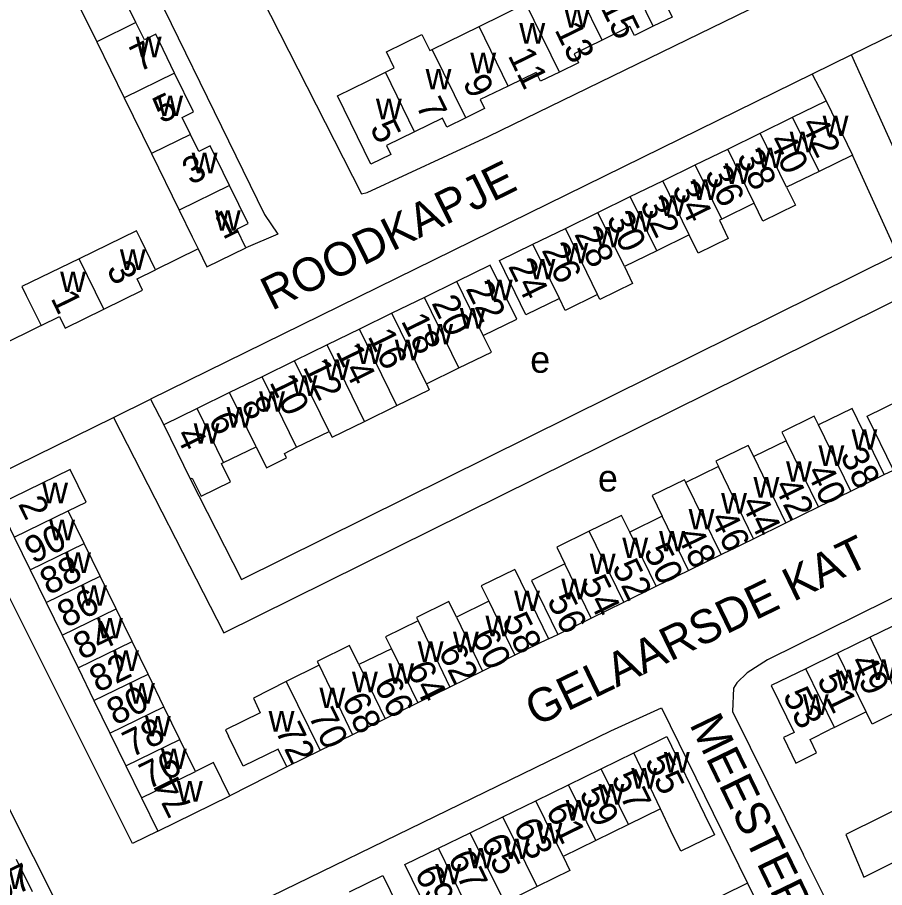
# Model space of a CAD drawing. Extents: x 159441 to 162086, y 388175 to 389787.
# Drawn here: x 161394.3 to 161523.9, y 388564.6 to 388694.6 of the extents above; entities that cross this region are included whole.
import ezdxf

# ---------------------------------------------------------------- set-up
doc = ezdxf.new("R2010")
doc.units = 0
for name, color, linetype in [('BLT_Basislijn', 7, 'Continuous'), ('BLT_Bebouwing', 7, 'Continuous'), ('BLT_Centroide', 7, 'Continuous'), ('BLT_Huisnummer', 7, 'Continuous'), ('BLT_Huisnummer_ tussenligend', 7, 'Continuous'), ('BLT_Onderverdeling_panden', 7, 'Continuous'), ('BLT_Straatnaam', 7, 'Continuous')]:
    doc.layers.add(name, color=color, linetype=linetype)

msp = doc.modelspace()

# ---------------------------------------------------------------- linework, layer by layer
at = {"layer": 'BLT_Basislijn'}
for p, q in [((161464.66, 388676.79), (161538.14, 388712.6)), ((161424.22, 388710.51), (161445.71, 388668.25)), ((161518.93, 388688.99), (161513.1, 388686.12)), ((161513.1, 388686.12), (161414.2, 388637.54)), ((161513.1, 388686.12), (161515.15, 388682.12)), ((161446.57, 388668.42), (161464.66, 388676.79)), ((161445.71, 388668.25), (161446.57, 388668.42)), ((161421.29, 388660.02), (161414.94, 388656.9)), ((161397.83, 388648.55), (161391.46, 388645.43)), ((161414.2, 388637.54), (161416.16, 388633.72)), ((161385.35, 388623.37), (161408.67, 388634.82)), ((161408.67, 388634.82), (161425.17, 388602.62)), ((161523.86, 388626.28), (161525.24, 388626.94)), ((161420.12, 388625.63), (161427.81, 388610.62)), ((161473.67, 388601.73), (161475.06, 388602.41)), ((161434.55, 388582.6), (161426.06, 388578.26)), ((161415.29, 388572.99), (161411.52, 388571.17)), ((161518.09, 388572.52), (161520.79, 388566.11)), ((161503.39, 388565.25), (161414.13, 388521.08)), ((161503.39, 388565.25), (161506.47, 388558.94))]:
    msp.add_line(p, q, dxfattribs=at)
for points in [[(161421.63, 388766.32), (161410.24, 388712.4), (161409.76, 388709.12), (161431.25, 388665.15), (161433.24, 388662.21), (161428.46, 388660.19)], [(161540.66, 388694.58), (161538.71, 388698.7), (161518.93, 388688.99)], [(161425.17, 388602.62), (161533.69, 388656.39), (161518.93, 388688.99)], [(161427.81, 388610.62), (161525.84, 388659.2), (161519.12, 388674.03)], [(161408.67, 388634.82), (161414.2, 388637.54)], [(161411.52, 388571.17), (161385.35, 388623.37)], [(161545.72, 388618.05), (161542.28, 388616.34), (161506.42, 388598.61), (161503.36, 388596.66), (161501.81, 388595.15), (161501.33, 388594.36), (161501.17, 388590.91), (161511.72, 388569.58), (161511.8, 388569.41)], [(161372.63, 388616.31), (161377.84, 388606.66), (161406.03, 388550.52)], [(161558.45, 388592.48), (161555.52, 388591.03), (161518.09, 388572.52)], [(161406.03, 388550.52), (161482.98, 388587.99), (161490.58, 388591.43), (161503.39, 388565.25)], [(161520.79, 388566.11), (161558.65, 388585.07), (161561.41, 388586.44)], [(161511.8, 388569.41), (161514.86, 388563.26), (161514.91, 388563.16)]]:
    msp.add_lwpolyline(points, dxfattribs=at)
at = {"layer": 'BLT_Bebouwing'}
for p, q in [((161402.05, 388699.3), (161406.15, 388690.93)), ((161463.32, 388693.25), (161470.3, 388696.66)), ((161456.3, 388689.82), (161463.32, 388693.25)), ((161406.15, 388690.93), (161410.23, 388682.6)), ((161410.23, 388682.6), (161414.32, 388674.25)), ((161510.16, 388679.68), (161515.15, 388682.12)), ((161515.15, 388682.12), (161519.12, 388674.03)), ((161505.31, 388677.31), (161510.16, 388679.68)), ((161500.46, 388674.93), (161505.31, 388677.31)), ((161495.61, 388672.56), (161500.46, 388674.93)), ((161414.32, 388674.25), (161418.46, 388665.79)), ((161519.12, 388674.03), (161514.12, 388671.59)), ((161490.75, 388670.19), (161495.61, 388672.56)), ((161514.12, 388671.59), (161509.26, 388669.22)), ((161485.9, 388667.82), (161490.75, 388670.19)), ((161481.05, 388665.45), (161485.9, 388667.82)), ((161504.41, 388666.84), (161499.56, 388664.47)), ((161476.2, 388663.08), (161481.05, 388665.45)), ((161471.35, 388660.71), (161476.2, 388663.08)), ((161494.71, 388662.1), (161489.86, 388659.73)), ((161489.86, 388659.73), (161485.01, 388657.36)), ((161459.97, 388655.14), (161455.12, 388652.77)), ((161455.12, 388652.77), (161450.27, 388650.4)), ((161450.27, 388650.4), (161445.42, 388648.03)), ((161445.42, 388648.03), (161440.57, 388645.66)), ((161440.57, 388645.66), (161435.72, 388643.28)), ((161435.72, 388643.28), (161430.87, 388640.91)), ((161455.43, 388639.85), (161460.28, 388642.23)), ((161430.87, 388640.91), (161426.01, 388638.54)), ((161455.43, 388639.85), (161455.86, 388638.97)), ((161426.01, 388638.54), (161421.16, 388636.17)), ((161421.16, 388636.17), (161416.16, 388633.72)), ((161446.16, 388634.23), (161451.01, 388636.6)), ((161416.16, 388633.72), (161420.12, 388625.63)), ((161436.03, 388630.36), (161440.89, 388632.73)), ((161425.12, 388628.07), (161429.97, 388630.45)), ((161499.06, 388627.49), (161494.2, 388625.11)), ((161514.01, 388621.46), (161518.86, 388623.83)), ((161404.27, 388615.99), (161401.89, 388620.88)), ((161509.16, 388619.09), (161514.01, 388621.46)), ((161490.68, 388620.05), (161485.82, 388617.68)), ((161504.31, 388616.71), (161509.16, 388619.09)), ((161393.81, 388616.93), (161396.2, 388612.05)), ((161499.46, 388614.34), (161504.31, 388616.71)), ((161406.66, 388611.11), (161404.27, 388615.99)), ((161494.61, 388611.97), (161499.46, 388614.34)), ((161396.2, 388612.05), (161398.58, 388607.17)), ((161489.76, 388609.6), (161494.61, 388611.97)), ((161409.05, 388606.23), (161406.66, 388611.11)), ((161484.91, 388607.22), (161489.76, 388609.6)), ((161464.75, 388607.37), (161459.9, 388605)), ((161398.58, 388607.17), (161400.97, 388602.28)), ((161411.43, 388601.35), (161409.05, 388606.23)), ((161480.06, 388604.85), (161484.91, 388607.22)), ((161526.6, 388604.35), (161521.74, 388601.98)), ((161400.97, 388602.28), (161403.36, 388597.4)), ((161413.82, 388596.47), (161411.43, 388601.35)), ((161521.74, 388601.98), (161516.87, 388599.6)), ((161450.19, 388600.26), (161445.34, 388597.89)), ((161516.87, 388599.6), (161512.11, 388597.27)), ((161468.65, 388599.28), (161463.79, 388596.9)), ((161403.36, 388597.4), (161405.74, 388592.52)), ((161439.39, 388597.8), (161434.49, 388595.37)), ((161463.79, 388596.9), (161458.94, 388594.53)), ((161416.2, 388591.58), (161413.82, 388596.47)), ((161458.94, 388594.53), (161454.14, 388592.18)), ((161405.74, 388592.52), (161408.13, 388587.64)), ((161454.14, 388592.18), (161449.24, 388589.79)), ((161418.59, 388586.7), (161416.2, 388591.58)), ((161521.15, 388590.85), (161516.4, 388588.51)), ((161449.24, 388589.79), (161444.39, 388587.42)), ((161512.76, 388586.72), (161515.74, 388588.18)), ((161408.13, 388587.64), (161410.51, 388582.75)), ((161420.92, 388581.94), (161418.59, 388586.7)), ((161444.39, 388587.42), (161439.54, 388585.04)), ((161439.54, 388585.04), (161434.55, 388582.6)), ((161481.54, 388582.34), (161486.43, 388584.73)), ((161410.51, 388582.75), (161412.83, 388578.01)), ((161476.65, 388579.95), (161481.54, 388582.34)), ((161471.76, 388577.56), (161476.65, 388579.95)), ((161412.83, 388578.01), (161415.29, 388572.99)), ((161415.29, 388572.99), (161426.06, 388578.26)), ((161466.87, 388575.17), (161471.76, 388577.56)), ((161490.39, 388576.32), (161485.63, 388573.99)), ((161461.98, 388572.78), (161466.87, 388575.17)), ((161485.63, 388573.99), (161480.74, 388571.6)), ((161457.22, 388570.46), (161461.98, 388572.78)), ((161480.74, 388571.6), (161475.85, 388569.21)), ((161394.13, 388568.84), (161396.52, 388563.97))]:
    msp.add_line(p, q, dxfattribs=at)
for points in [[(161412, 388693.82), (161410.74, 388696.38), (161412.44, 388697.21), (161409.62, 388703)], [(161495.69, 388698.04), (161491.51, 388696), (161492.16, 388694.66), (161489.33, 388693.28)], [(161417.8, 388686.29), (161414.97, 388692.1), (161413.27, 388691.27), (161412, 388693.82)], [(161489.33, 388693.28), (161486.51, 388691.9), (161485.85, 388693.23), (161481.68, 388691.19)], [(161449.3, 388686.4), (161450.62, 388687.05), (161449.44, 388689.48), (161454.74, 388692.06), (161455.93, 388689.64), (161456.3, 388689.82)], [(161481.68, 388691.19), (161477.5, 388689.15), (161478.15, 388687.81), (161475.32, 388686.43)], [(161420.17, 388677.11), (161418.92, 388679.66), (161420.62, 388680.49), (161417.8, 388686.29)], [(161453.64, 388677.5), (161449.47, 388675.47), (161450.12, 388674.13), (161447.13, 388672.66), (161442.12, 388682.9), (161446.61, 388685.09), (161449.3, 388686.4)], [(161475.32, 388686.43), (161472.49, 388685.05), (161471.84, 388686.39), (161467.66, 388684.35)], [(161467.66, 388684.35), (161463.48, 388682.31), (161464.13, 388680.97), (161461.3, 388679.59)], [(161461.3, 388679.59), (161458.47, 388678.2), (161457.81, 388679.54), (161453.64, 388677.5)], [(161426.02, 388669.47), (161423.12, 388675.39), (161421.42, 388674.56), (161420.17, 388677.11)], [(161428.46, 388660.19), (161427.11, 388662.97), (161428.81, 388663.8), (161426.02, 388669.47)], [(161509.26, 388669.22), (161510.58, 388666.54), (161505.71, 388664.16), (161504.41, 388666.84)], [(161418.46, 388665.79), (161420.41, 388661.81), (161421.29, 388660.02)], [(161499.56, 388664.47), (161499.21, 388664.3), (161500.54, 388661.57), (161496.04, 388659.37), (161494.71, 388662.1)], [(161414.94, 388656.9), (161412.74, 388661.4), (161412.1, 388662.73), (161403.52, 388658.55)], [(161475.3, 388652.62), (161470.3, 388650.17), (161466.34, 388658.26), (161471.35, 388660.71)], [(161421.29, 388660.02), (161422.61, 388657.32), (161428.46, 388660.19)], [(161403.52, 388658.55), (161394.98, 388654.39), (161395.63, 388653.04), (161397.83, 388648.55)], [(161407.21, 388651.02), (161413.01, 388653.85), (161412.18, 388655.56), (161414.94, 388656.9)], [(161463.93, 388647.05), (161468.92, 388649.49), (161464.97, 388657.59), (161459.97, 388655.14)], [(161485.01, 388657.36), (161486.22, 388654.84), (161481.36, 388652.46), (161481.01, 388653.18)], [(161481.01, 388653.18), (161476.17, 388650.81), (161475.3, 388652.62)], [(161397.83, 388648.55), (161400.59, 388649.9), (161401.42, 388648.19), (161407.21, 388651.02)], [(161460.28, 388642.23), (161465.13, 388644.6), (161463.93, 388647.05)], [(161451.01, 388636.6), (161455.86, 388638.97)], [(161525.24, 388626.94), (161521.29, 388635.03), (161526.28, 388637.47)], [(161523.86, 388626.28), (161519.03, 388636.16), (161514.03, 388633.71)], [(161514.03, 388633.71), (161513.39, 388635.01), (161508.55, 388632.64), (161509.19, 388631.35)], [(161440.89, 388632.73), (161441.32, 388631.86), (161446.16, 388634.23)], [(161509.19, 388631.35), (161504.35, 388628.98)], [(161429.97, 388630.45), (161431.52, 388627.31), (161434.53, 388628.79), (161434.2, 388629.46), (161436.03, 388630.36)], [(161504.35, 388628.98), (161503.53, 388630.65), (161498.67, 388628.29), (161499.06, 388627.49)], [(161402.2, 388627.07), (161391.42, 388621.81), (161393.81, 388616.93)], [(161401.89, 388620.88), (161404.58, 388622.19), (161402.2, 388627.07)], [(161420.12, 388625.63), (161420.41, 388625.77), (161421.75, 388623.04), (161426.16, 388625.19), (161424.82, 388627.93), (161425.12, 388628.07)], [(161494.2, 388625.11), (161494, 388625.5), (161489.17, 388623.14), (161490.68, 388620.05)], [(161518.86, 388623.83), (161523.86, 388626.28)], [(161485.82, 388617.68), (161484.6, 388620.18), (161479.75, 388617.81)], [(161479.75, 388617.81), (161474.9, 388615.44), (161476.12, 388612.94)], [(161476.12, 388612.94), (161471.11, 388610.47), (161475.06, 388602.41)], [(161468.63, 388612.11), (161463.63, 388609.67), (161464.75, 388607.37)], [(161468.63, 388612.11), (161473.67, 388601.73)], [(161459.9, 388605), (161458.78, 388607.3), (161453.93, 388604.93), (161454.18, 388604.43)], [(161475.06, 388602.41), (161480.06, 388604.85)], [(161454.18, 388604.43), (161449.31, 388602.05), (161450.19, 388600.26)], [(161473.67, 388601.73), (161468.65, 388599.28)], [(161445.34, 388597.89), (161443.95, 388600.73), (161439.11, 388598.36), (161439.39, 388597.8)], [(161512.11, 388597.27), (161506.96, 388594.76), (161510.37, 388587.77), (161508.77, 388586.99), (161510.63, 388583.17), (161513.74, 388584.7), (161512.76, 388586.72)], [(161434.49, 388595.37), (161429.57, 388592.88), (161430.6, 388590.69), (161425.4, 388588.15), (161425.83, 388587.2)], [(161525.91, 388593.19), (161526.82, 388591.36), (161522.06, 388589.01), (161521.15, 388590.85)], [(161516.4, 388588.51), (161515.74, 388588.18)], [(161434.55, 388582.6), (161433.25, 388585.26), (161428.02, 388582.71), (161425.83, 388587.2)], [(161486.43, 388584.73), (161491.34, 388587.14), (161496.99, 388575.49), (161498.46, 388572.46), (161493.43, 388570.01), (161491.96, 388573.05), (161490.39, 388576.32)], [(161426.06, 388578.26), (161423.61, 388583.26), (161420.92, 388581.94)], [(161461.3, 388562.09), (161456.3, 388559.64), (161454.41, 388563.52), (161452.21, 388568), (161457.22, 388570.46)], [(161475.85, 388569.21), (161476.88, 388567.12), (161471.99, 388564.72)], [(161443.92, 388563.93), (161448.93, 388566.39), (161451.12, 388561.89), (161454.17, 388555.61)], [(161471.99, 388564.72), (161467.18, 388562.37), (161466.08, 388564.42)]]:
    msp.add_lwpolyline(points, dxfattribs=at)
at = {"layer": 'BLT_Onderverdeling_panden'}
for p, q in [((161489.33, 388693.28), (161484.34, 388703.51)), ((161481.68, 388691.19), (161477.31, 388700.08)), ((161475.32, 388686.43), (161470.3, 388696.66)), ((161412, 388693.82), (161406.15, 388690.93)), ((161467.66, 388684.35), (161463.32, 388693.25)), ((161461.3, 388679.59), (161456.3, 388689.82)), ((161417.8, 388686.29), (161410.23, 388682.6)), ((161453.64, 388677.5), (161449.3, 388686.4)), ((161514.12, 388671.59), (161510.16, 388679.68)), ((161420.17, 388677.11), (161414.32, 388674.25)), ((161509.26, 388669.22), (161505.31, 388677.31)), ((161504.41, 388666.84), (161500.46, 388674.93)), ((161499.56, 388664.47), (161495.61, 388672.56)), ((161494.71, 388662.1), (161490.75, 388670.19)), ((161426.02, 388669.47), (161418.46, 388665.79)), ((161489.86, 388659.73), (161485.9, 388667.82)), ((161485.01, 388657.36), (161481.05, 388665.45)), ((161481.01, 388653.18), (161476.2, 388663.08)), ((161475.3, 388652.62), (161471.35, 388660.71)), ((161407.21, 388651.02), (161403.52, 388658.55)), ((161463.93, 388647.05), (161459.97, 388655.14)), ((161460.28, 388642.23), (161455.12, 388652.77)), ((161455.43, 388639.85), (161450.27, 388650.4)), ((161451.01, 388636.6), (161445.42, 388648.03)), ((161446.16, 388634.23), (161440.57, 388645.66)), ((161440.89, 388632.73), (161435.72, 388643.28)), ((161436.03, 388630.36), (161430.87, 388640.91)), ((161429.97, 388630.45), (161426.01, 388638.54)), ((161425.12, 388628.07), (161421.16, 388636.17)), ((161518.86, 388623.83), (161514.03, 388633.71)), ((161514.01, 388621.46), (161509.19, 388631.35)), ((161509.16, 388619.09), (161504.35, 388628.98)), ((161504.31, 388616.71), (161499.06, 388627.49)), ((161499.46, 388614.34), (161494.2, 388625.11)), ((161393.81, 388616.93), (161401.89, 388620.88)), ((161494.61, 388611.97), (161490.68, 388620.05)), ((161484.91, 388607.22), (161479.75, 388617.81)), ((161489.76, 388609.6), (161485.82, 388617.68)), ((161396.2, 388612.05), (161404.27, 388615.99)), ((161480.06, 388604.85), (161476.12, 388612.94)), ((161398.58, 388607.17), (161406.66, 388611.11)), ((161464.75, 388607.37), (161468.65, 388599.28)), ((161400.97, 388602.28), (161409.05, 388606.23)), ((161459.9, 388605), (161463.79, 388596.9)), ((161454.18, 388604.43), (161458.94, 388594.53)), ((161403.36, 388597.4), (161411.43, 388601.35)), ((161525.91, 388593.19), (161521.74, 388601.98)), ((161450.19, 388600.26), (161454.14, 388592.18)), ((161521.15, 388590.85), (161516.87, 388599.6)), ((161439.39, 388597.8), (161444.39, 388587.42)), ((161445.34, 388597.89), (161449.24, 388589.79)), ((161516.4, 388588.51), (161512.11, 388597.27)), ((161405.74, 388592.52), (161413.82, 388596.47)), ((161434.49, 388595.37), (161439.54, 388585.04)), ((161408.13, 388587.64), (161416.2, 388591.58)), ((161410.51, 388582.75), (161418.59, 388586.7)), ((161490.39, 388576.32), (161486.43, 388584.73)), ((161412.83, 388578.01), (161420.92, 388581.94)), ((161485.63, 388573.99), (161481.54, 388582.34)), ((161480.74, 388571.6), (161476.65, 388579.95)), ((161475.85, 388569.21), (161471.76, 388577.56)), ((161471.99, 388564.72), (161466.87, 388575.17)), ((161466.08, 388564.42), (161461.98, 388572.78)), ((161461.3, 388562.09), (161457.22, 388570.46))]:
    msp.add_line(p, q, dxfattribs=at)

# ---------------------------------------------------------------- texts
at = {"layer": 'BLT_Centroide'}
for s, p in [('w', (161476, 388693.09)), ('w', (161469.31, 388690.67)), ('w', (161411.98, 388688.64)), ('w', (161461.98, 388686.25)), ('w', (161455.3, 388683.83)), ('w', (161415.2, 388679.86)), ('w', (161447.88, 388679.38)), ('w', (161514.64, 388676.86)), ('w', (161509.72, 388674.45)), ('w', (161504.86, 388672.08)), ('w', (161420.34, 388671.3)), ('w', (161500.02, 388669.7)), ('w', (161495.16, 388667.33)), ('w', (161490.31, 388664.95)), ('w', (161423.81, 388662.72)), ('w', (161485.45, 388662.58)), ('w', (161480.61, 388660.22)), ('w', (161475.75, 388657.84)), ('w', (161409.61, 388656.88)), ('w', (161470.83, 388655.44)), ('w', (161400.68, 388653.56)), ('w', (161464.45, 388652.33)), ('w', (161460.41, 388648.11)), ('w', (161455.55, 388645.73)), ('w', (161450.7, 388643.36)), ('w', (161444.97, 388642.8)), ('e', (161470.94, 388641.5)), ('w', (161440.12, 388640.42)), ('w', (161435.27, 388638.05)), ('w', (161430.42, 388635.67)), ('w', (161425.56, 388633.3)), ('w', (161420.64, 388630.89)), ('w', (161518.95, 388630)), ('w', (161514.02, 388627.59)), ('w', (161509.17, 388625.22)), ('e', (161481.06, 388623.76)), ('w', (161504.31, 388622.84)), ('w', (161398, 388622)), ('w', (161499.47, 388620.47)), ('w', (161494.61, 388618.09)), ('w', (161399.04, 388616.47)), ('w', (161490.2, 388614.81)), ('w', (161484.7, 388613.8)), ('w', (161401.43, 388611.59)), ('w', (161479.84, 388611.42)), ('w', (161475.58, 388607.66)), ('w', (161403.81, 388606.69)), ('w', (161468.53, 388605.89)), ('w', (161406.2, 388601.81)), ('w', (161464.25, 388602.12)), ('w', (161459.39, 388599.75)), ('w', (161454.12, 388598.28)), ('w', (161408.59, 388596.94)), ('w', (161521.84, 388595.59)), ('w', (161449.72, 388595.03)), ('w', (161516.62, 388594.05)), ('w', (161444.3, 388593.77)), ('w', (161410.97, 388592.06)), ('w', (161439.44, 388591.39)), ('w', (161511.67, 388590.38)), ('w', (161431.84, 388587.88)), ('w', (161413.36, 388587.16)), ('w', (161415.74, 388582.28)), ('w', (161490.91, 388581.77)), ('w', (161486.03, 388579.36)), ('w', (161418.13, 388577.41)), ('w', (161481.14, 388576.97)), ('w', (161476.25, 388574.58)), ('w', (161471.88, 388571.16)), ('w', (161466.98, 388568.83)), ('w', (161461.64, 388567.44)), ('w', (161391.15, 388564.38)), ('w', (161456.75, 388565.05))]:
    msp.add_text(s, height=4, dxfattribs=at).set_placement(p)
at = {"layer": 'BLT_Huisnummer'}
for s, rotation, p in [('13', 296.0548, (161474.52, 388692.77)), ('9', 296.0548, (161460.78, 388684.9)), ('5', 26.1127, (161415.82, 388678.67)), ('5', 296.0548, (161446.92, 388678.12)), ('42', 296.056, (161511.3, 388678.68)), ('36', 296.056, (161496.93, 388671.3)), ('32', 296.056, (161487.26, 388666.7)), ('1', 26.1127, (161424.98, 388661.35)), ('28', 296.056, (161477.47, 388662.23)), ('3', 296.0475, (161407.56, 388657.03)), ('24', 296.056, (161467.58, 388657.45)), ('22', 296.056, (161461.24, 388654.1)), ('1', 296.0475, (161399.21, 388652.66)), ('16', 296.056, (161446.58, 388646.98)), ('12', 296.056, (161436.9, 388642.39)), ('8', 296.056, (161427.66, 388636.82)), ('4', 296.056, (161417.87, 388632.24)), ('38', 296.0611, (161517.2, 388629.15)), ('42', 296.0611, (161507.3, 388624.6)), ('2', 296.0463, (161394.35, 388621.9)), ('46', 296.0611, (161497.75, 388619.71)), ('90', 26.0777, (161396.63, 388612.89)), ('50', 296.0611, (161487.81, 388614.84)), ('86', 26.0777, (161401.52, 388603.31)), ('56', 296.0611, (161473.38, 388607.52)), ('58', 296.0611, (161466.64, 388604.48)), ('62', 296.0611, (161457.15, 388599.9)), ('82', 26.0777, (161406.32, 388593.64)), ('49', 296.0411, (161518.6, 388598.31)), ('66', 296.0611, (161447.52, 388594.96)), ('53', 296.0411, (161508.62, 388593.32)), ('78', 26.0777, (161411.31, 388583.95)), ('72', 296.0611, (161432.78, 388588.05)), ('55', 296.0799, (161487.98, 388583.46)), ('74', 116.0777, (161420.61, 388576.43)), ('59', 296.0799, (161478.2, 388578.66)), ('63', 296.0799, (161468.35, 388573.8)), ('69', 296.0799, (161453.6, 388566.78))]:
    msp.add_text(s, height=4, rotation=rotation, dxfattribs=at).set_placement(p)
at = {"layer": 'BLT_Huisnummer_ tussenligend'}
for s, rotation, p in [('15', 296.0548, (161481.29, 388696.32)), ('7', 26.1127, (161412.47, 388686.38)), ('11', 296.0548, (161467.53, 388688.93)), ('7', 296.0548, (161453.79, 388681.47)), ('40', 296.056, (161506.51, 388676.19)), ('38', 296.056, (161501.72, 388673.79)), ('3', 26.1127, (161420.2, 388669.5)), ('34', 296.056, (161492.04, 388669.01)), ('30', 296.056, (161482.25, 388664.53)), ('26', 296.056, (161472.58, 388659.84)), ('20', 296.056, (161456.13, 388651.93)), ('18', 296.056, (161451.58, 388649.26)), ('14', 296.056, (161441.79, 388644.69)), ('10', 296.056, (161431.9, 388640.11)), ('6', 296.056, (161422.76, 388634.53)), ('40', 296.0611, (161512.14, 388626.7)), ('44', 296.0611, (161502.37, 388622.05)), ('48', 296.0611, (161492.74, 388617.28)), ('88', 26.0777, (161398.93, 388608.21)), ('52', 296.0611, (161483.1, 388612.46)), ('54', 296.0611, (161478.38, 388610.08)), ('84', 26.0777, (161403.92, 388598.52)), ('60', 296.0611, (161462.06, 388602.14)), ('64', 296.0611, (161452.35, 388597.29)), ('51', 296.0411, (161513.73, 388595.68)), ('80', 26.0777, (161408.91, 388588.74)), ('68', 296.0611, (161442.68, 388592.55)), ('70', 296.0611, (161437.71, 388590.26)), ('76', 26.0777, (161413.81, 388579.16)), ('57', 296.0799, (161482.98, 388580.93)), ('61', 296.0799, (161473.2, 388576.16)), ('65', 296.0799, (161463.49, 388571.44)), ('67', 296.0799, (161458.56, 388569.01)), ('97', 26.0691, (161391.61, 388562.21))]:
    msp.add_text(s, height=4, rotation=rotation, dxfattribs=at).set_placement(p)
at = {"layer": 'BLT_Straatnaam'}
for s, rotation, p in [('ROODKAPJE', 26.2474, (161432.31, 388650.71)), ('GELAARSDE KAT', 25.8409, (161471.79, 388588.6)), ('MEESTERDIEF', 295.8423, (161494.67, 388588.99))]:
    msp.add_text(s, height=5, rotation=rotation, dxfattribs=at).set_placement(p)

doc.saveas('drawing.dxf')
